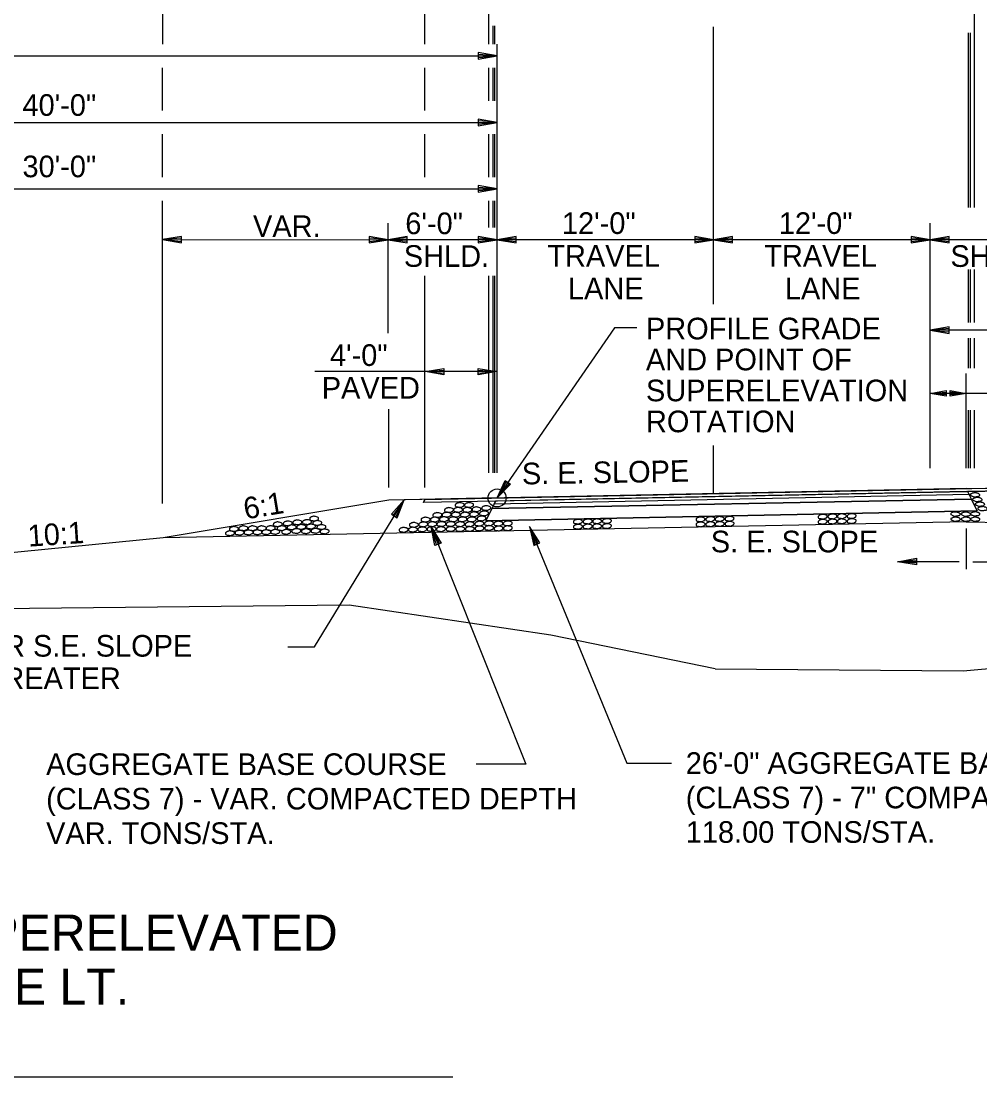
# Model space of a CAD drawing. Extents: x 1734743 to 1735935, y 759845 to 763831.
# Drawn here: x 1735774.6 to 1735827.7, y 762832 to 762890.6 of the extents above; entities that cross this region are included whole.
import ezdxf

# ---------------------------------------------------------------- set-up
doc = ezdxf.new("R2010")
doc.units = 0
for name, color, linetype in [('1', 7, 'Continuous'), ('10', 7, 'Continuous'), ('11', 7, 'Continuous'), ('19', 7, 'Continuous'), ('7', 7, 'Continuous'), ('8', 7, 'Continuous'), ('9', 7, 'Continuous'), ('Level 1', 7, 'Continuous'), ('R_Prop Surface', 7, 'Continuous')]:
    doc.layers.add(name, color=color, linetype=linetype)

# ---------------------------------------------------------------- blocks, each defined once
blk = doc.blocks.new('TM')
at = {"layer": '8'}
for p, q in [((-120.309, 21.181), (-119.787, -20.829)), ((0, 0), (-120.309, 21.181)), ((-31.382, 2.945), (-120.176, 10.512)), ((-119.787, -20.829), (0, 0)), ((-119.911, -10.826), (-31.307, -3.057))]:
    blk.add_line(p, q, dxfattribs=at)
blk = doc.blocks.new('ROCKS')
at = {"layer": '1'}
blk.add_spline([(0.013, 0.06), (0.053, 0.053), (0.107, 0.033), (0.133, 0.013), (0.133, -0.007), (0.12, -0.033), (0.107, -0.04), (0.073, -0.053), (0.033, -0.067), (0.013, -0.067), (-0.02, -0.06), (-0.06, -0.053), (-0.087, -0.047), (-0.113, -0.02), (-0.113, -0.007), (-0.107, 0.02), (-0.087, 0.033), (-0.067, 0.047), (-0.033, 0.053), (-0.02, 0.06), (0.013, 0.06)], degree=3, dxfattribs=at)

msp = doc.modelspace()

# ---------------------------------------------------------------- linework, layer by layer
at = {"layer": '1'}
msp.add_line((1735726.589, 762832.047), (1735798.51, 762832.047), dxfattribs=at)
at = {"layer": '11'}
for p, q in [((1735792.763, 762858.202), (1735762.354, 762857.892)), ((1735803.95, 762856.54), (1735792.763, 762858.202)), ((1735813.051, 762854.673), (1735803.95, 762856.54)), ((1735826.794, 762854.559), (1735835.646, 762855.394)), ((1735813.051, 762854.673), (1735826.794, 762854.559))]:
    msp.add_line(p, q, dxfattribs=at)
at = {"layer": '19'}
for p, q in [((1735782.428, 762889.315), (1735782.428, 762910.257)), ((1735796.968, 762889.315), (1735796.968, 762906.225)), ((1735827.429, 762880.25), (1735827.429, 762891.742)), ((1735800.515, 762889.315), (1735800.515, 762891.58)), ((1735800.744, 762889.315), (1735800.744, 762890.332)), ((1735800.848, 762889.315), (1735800.848, 762890.332)), ((1735827.098, 762880.25), (1735827.098, 762889.93)), ((1735827.203, 762880.25), (1735827.203, 762889.93)), ((1735799.917, 762888.84), (1735799.917, 762888.473)), ((1735800.967, 762888.656), (1735799.917, 762888.84)), ((1735800.967, 762881.283), (1735800.967, 762889.315)), ((1735720.967, 762888.656), (1735800.967, 762888.656)), ((1735800.687, 762888.682), (1735799.917, 762888.744)), ((1735799.917, 762888.473), (1735800.967, 762888.656)), ((1735799.917, 762888.56), (1735800.687, 762888.63)), ((1735782.419, 762885.629), (1735782.419, 762887.997)), ((1735796.968, 762885.629), (1735796.968, 762887.997)), ((1735800.515, 762886.17), (1735800.515, 762887.997)), ((1735800.744, 762886.17), (1735800.744, 762887.997)), ((1735800.848, 762886.17), (1735800.848, 762887.997)), ((1735760.967, 762884.97), (1735800.967, 762884.97)), ((1735799.917, 762885.153), (1735799.917, 762884.786)), ((1735800.967, 762884.97), (1735799.917, 762885.153)), ((1735800.687, 762884.996), (1735799.917, 762885.057)), ((1735799.917, 762884.786), (1735800.967, 762884.97)), ((1735799.917, 762884.873), (1735800.687, 762884.943)), ((1735782.419, 762881.942), (1735782.419, 762884.31)), ((1735796.968, 762881.942), (1735796.968, 762884.31)), ((1735800.515, 762881.942), (1735800.515, 762884.31)), ((1735800.744, 762881.942), (1735800.744, 762884.31)), ((1735800.848, 762881.942), (1735800.848, 762884.31)), ((1735770.842, 762881.283), (1735800.967, 762881.283)), ((1735799.917, 762881.467), (1735799.917, 762881.099)), ((1735800.967, 762881.283), (1735799.917, 762881.467)), ((1735800.687, 762881.309), (1735799.917, 762881.37)), ((1735799.917, 762881.099), (1735800.967, 762881.283)), ((1735799.917, 762881.187), (1735800.687, 762881.257)), ((1735782.419, 762863.833), (1735782.419, 762880.624)), ((1735800.515, 762879.134), (1735800.515, 762880.624)), ((1735800.744, 762879.134), (1735800.744, 762880.624)), ((1735800.848, 762879.134), (1735800.848, 762880.624)), ((1735783.469, 762878.653), (1735782.419, 762878.469)), ((1735782.419, 762878.469), (1735783.469, 762878.285)), ((1735783.469, 762878.556), (1735782.699, 762878.495)), ((1735782.699, 762878.443), (1735783.469, 762878.373)), ((1735783.469, 762878.285), (1735783.469, 762878.653)), ((1735793.873, 762878.652), (1735793.873, 762878.285)), ((1735794.923, 762878.468), (1735793.873, 762878.652)), ((1735794.643, 762878.495), (1735793.873, 762878.556)), ((1735793.873, 762878.285), (1735794.923, 762878.468)), ((1735793.873, 762878.372), (1735794.643, 762878.442)), ((1735795.973, 762878.652), (1735794.923, 762878.468)), ((1735794.923, 762878.468), (1735795.973, 762878.285)), ((1735795.973, 762878.565), (1735795.203, 762878.495)), ((1735795.203, 762878.442), (1735795.973, 762878.381)), ((1735795.973, 762878.285), (1735795.973, 762878.652)), ((1735799.917, 762878.652), (1735799.917, 762878.285)), ((1735800.967, 762878.468), (1735799.917, 762878.652)), ((1735800.687, 762878.495), (1735799.917, 762878.556)), ((1735799.917, 762878.285), (1735800.967, 762878.468)), ((1735799.917, 762878.372), (1735800.687, 762878.442)), ((1735802.017, 762878.652), (1735800.967, 762878.468)), ((1735800.967, 762878.468), (1735802.017, 762878.285)), ((1735802.017, 762878.556), (1735801.247, 762878.495)), ((1735801.247, 762878.442), (1735802.017, 762878.372)), ((1735802.017, 762878.285), (1735802.017, 762878.652)), ((1735811.917, 762878.652), (1735811.917, 762878.285)), ((1735812.967, 762878.468), (1735811.917, 762878.652)), ((1735812.687, 762878.495), (1735811.917, 762878.556)), ((1735811.917, 762878.285), (1735812.967, 762878.468)), ((1735811.917, 762878.372), (1735812.687, 762878.442)), ((1735814.017, 762878.652), (1735812.967, 762878.468)), ((1735812.967, 762878.468), (1735814.017, 762878.285)), ((1735814.017, 762878.556), (1735813.247, 762878.495)), ((1735813.247, 762878.442), (1735814.017, 762878.372)), ((1735814.017, 762878.285), (1735814.017, 762878.652)), ((1735823.917, 762878.652), (1735823.917, 762878.285)), ((1735824.967, 762878.468), (1735823.917, 762878.652)), ((1735824.687, 762878.495), (1735823.917, 762878.556)), ((1735823.917, 762878.285), (1735824.967, 762878.468)), ((1735823.917, 762878.372), (1735824.687, 762878.442)), ((1735826.017, 762878.652), (1735824.967, 762878.468)), ((1735824.967, 762878.468), (1735826.017, 762878.285)), ((1735826.017, 762878.556), (1735825.247, 762878.495)), ((1735825.247, 762878.442), (1735826.017, 762878.372)), ((1735826.017, 762878.285), (1735826.017, 762878.652)), ((1735800.515, 762865.533), (1735800.515, 762876.47)), ((1735800.744, 762865.533), (1735800.744, 762876.47)), ((1735800.848, 762865.533), (1735800.848, 762876.47)), ((1735827.098, 762873.876), (1735827.098, 762876.806)), ((1735827.203, 762873.876), (1735827.203, 762876.806)), ((1735827.429, 762873.876), (1735827.429, 762876.806)), ((1735826.017, 762873.631), (1735824.967, 762873.447)), ((1735826.017, 762873.263), (1735826.017, 762873.631)), ((1735824.967, 762873.447), (1735826.017, 762873.263)), ((1735826.017, 762873.535), (1735825.247, 762873.473)), ((1735825.247, 762873.421), (1735826.017, 762873.351)), ((1735827.098, 762871.346), (1735827.098, 762873.004)), ((1735827.203, 762871.346), (1735827.203, 762873.004)), ((1735827.429, 762871.346), (1735827.429, 762873.004)), ((1735796.971, 762871.15), (1735798.021, 762871.334)), ((1735797.251, 762871.177), (1735798.021, 762871.238)), ((1735798.021, 762871.334), (1735798.021, 762870.967)), ((1735799.917, 762870.967), (1735799.917, 762871.334)), ((1735799.917, 762871.334), (1735800.967, 762871.15)), ((1735799.917, 762871.238), (1735800.687, 762871.177)), ((1735800.967, 762871.15), (1735790.861, 762871.15)), ((1735798.021, 762870.967), (1735796.971, 762871.15)), ((1735798.021, 762871.054), (1735797.251, 762871.124)), ((1735800.967, 762871.15), (1735799.917, 762870.967)), ((1735800.687, 762871.124), (1735799.917, 762871.054)), ((1735826.959, 762865.805), (1735826.959, 762871.053)), ((1735824.967, 762869.941), (1735825.862, 762870.097)), ((1735825.862, 762870.097), (1735825.862, 762869.784)), ((1735826.073, 762869.784), (1735826.073, 762870.097)), ((1735826.073, 762870.097), (1735826.967, 762869.941)), ((1735825.862, 762869.784), (1735824.967, 762869.941)), ((1735832.718, 762869.941), (1735824.967, 762869.941)), ((1735825.206, 762869.963), (1735825.862, 762870.015)), ((1735825.862, 762869.859), (1735825.206, 762869.918)), ((1735826.073, 762870.023), (1735826.729, 762869.963)), ((1735826.967, 762869.941), (1735826.073, 762869.784)), ((1735826.729, 762869.918), (1735826.073, 762869.866)), ((1735794.968, 762864.725), (1735794.968, 762869.071)), ((1735827.098, 762865.803), (1735827.098, 762869.024)), ((1735827.203, 762865.803), (1735827.203, 762869.024)), ((1735827.429, 762865.803), (1735827.429, 762869.024)), ((1735800.967, 762864.146), (1735801.408, 762865.116)), ((1735801.708, 762864.908), (1735800.967, 762864.146)), ((1735801.107, 762864.387), (1735801.482, 762865.059)), ((1735801.636, 762864.956), (1735801.148, 762864.36)), ((1735801.408, 762865.116), (1735801.708, 762864.908)), ((1735827.001, 762864.666), (1735834.967, 762864.826)), ((1735827.001, 762864.666), (1735794.965, 762864.026)), ((1735827.132, 762864.336), (1735800.799, 762863.809)), ((1735827.132, 762864.336), (1735800.799, 762863.809)), ((1735826.959, 762864.499), (1735800.883, 762863.977)), ((1735826.959, 762864.499), (1735835.05, 762864.661)), ((1735827.256, 762864.088), (1735827.132, 762864.336)), ((1735794.965, 762864.026), (1735782.461, 762861.942)), ((1735790.836, 762855.898), (1735795.822, 762864.043)), ((1735800.967, 762864.146), (1735794.964, 762864.026)), ((1735795.822, 762864.043), (1735795.118, 762863.242)), ((1735795.659, 762863.816), (1735795.2, 762863.198)), ((1735795.358, 762863.1), (1735795.701, 762863.79)), ((1735795.431, 762863.054), (1735795.822, 762864.043)), ((1735800.883, 762863.977), (1735796.88, 762863.897)), ((1735827.256, 762864.088), (1735800.673, 762863.556)), ((1735800.673, 762863.556), (1735827.256, 762864.088)), ((1735827.256, 762864.088), (1735800.673, 762863.556)), ((1735800.799, 762863.809), (1735800.673, 762863.556)), ((1735827.586, 762863.428), (1735827.256, 762864.088)), ((1735795.118, 762863.242), (1735795.431, 762863.054)), ((1735800.673, 762863.556), (1735800.336, 762862.883)), ((1735827.586, 762863.428), (1735800.336, 762862.883)), ((1735800.336, 762862.883), (1735827.586, 762863.428)), ((1735797.521, 762861.509), (1735797.302, 762862.55)), ((1735797.302, 762862.55), (1735797.862, 762861.642)), ((1735826.985, 762862.832), (1735800.967, 762862.312)), ((1735802.763, 762862.558), (1735808.152, 762849.449)), ((1735803.33, 762861.659), (1735802.763, 762862.558)), ((1735802.763, 762862.558), (1735802.993, 762861.517)), ((1735826.959, 762862.832), (1735849.655, 762862.378)), ((1735826.959, 762862.448), (1735826.959, 762860.195)), ((1735782.461, 762861.942), (1735763.605, 762860.056)), ((1735800.968, 762862.312), (1735782.461, 762861.942)), ((1735797.602, 762861.542), (1735797.379, 762862.28)), ((1735797.425, 762862.299), (1735797.773, 762861.613)), ((1735802.849, 762862.293), (1735803.077, 762861.557)), ((1735803.249, 762861.627), (1735802.895, 762862.311)), ((1735797.862, 762861.642), (1735797.521, 762861.509)), ((1735802.993, 762861.517), (1735803.33, 762861.659)), ((1735826.58, 762860.611), (1735823.16, 762860.611)), ((1735827.338, 762860.611), (1735830.759, 762860.611)), ((1735789.36, 762855.898), (1735790.836, 762855.898)), ((1735808.152, 762849.449), (1735810.634, 762849.449))]:
    msp.add_line(p, q, dxfattribs=at)
for points in [[(1735835.05, 762864.661), (1735827.05, 762864.501), (1735804.984, 762864.059), (1735800.883, 762863.977), (1735800.883, 762863.977), (1735796.88, 762863.897), (1735796.968, 762864.066), (1735796.968, 762864.066), (1735803.428, 762864.195), (1735830.967, 762864.746), (1735834.967, 762864.826), (1735834.967, 762864.826), (1735835.05, 762864.661), (1735835.05, 762864.661), (1735835.05, 762864.661)], [(1735827.132, 762864.336), (1735800.799, 762863.809), (1735800.799, 762863.809), (1735800.883, 762863.977), (1735800.883, 762863.977), (1735800.987, 762863.979), (1735826.963, 762864.499), (1735827.05, 762864.501), (1735827.05, 762864.501), (1735827.132, 762864.336), (1735827.132, 762864.336), (1735827.132, 762864.336)]]:
    msp.add_lwpolyline(points, dxfattribs=at)
at = {"layer": '7'}
for p, q in [((1735812.967, 762874.892), (1735812.967, 762890.274)), ((1735812.967, 762864.386), (1735812.967, 762867.058))]:
    msp.add_line(p, q, dxfattribs=at)
at = {"layer": '9'}
for p, q in [((1735800.967, 762865.533), (1735800.967, 762883.133)), ((1735794.923, 762873.28), (1735794.923, 762879.383)), ((1735824.967, 762865.803), (1735824.967, 762879.376)), ((1735782.419, 762878.469), (1735794.923, 762878.468)), ((1735800.967, 762878.468), (1735794.923, 762878.468)), ((1735812.967, 762878.468), (1735800.967, 762878.468)), ((1735824.967, 762878.468), (1735812.967, 762878.468)), ((1735834.967, 762878.468), (1735824.967, 762878.468)), ((1735800.967, 762874.041), (1735800.967, 762877.607)), ((1735796.968, 762873.089), (1735796.968, 762876.47)), ((1735796.968, 762864.726), (1735796.968, 762873.089)), ((1735855.009, 762873.447), (1735824.967, 762873.447)), ((1735797.302, 762862.55), (1735802.56, 762849.386)), ((1735802.56, 762849.386), (1735799.798, 762849.386))]:
    msp.add_line(p, q, dxfattribs=at)
msp.add_lwpolyline([(1735808.707, 762873.574), (1735807.478, 762873.574), (1735800.967, 762864.146)], dxfattribs=at)
msp.add_circle((1735800.967, 762864.146), 0.5, dxfattribs=at)
at = {"layer": 'R_Prop Surface'}
for p, q in [((1735827.05, 762864.501), (1735827.586, 762863.428)), ((1735796.968, 762864.066), (1735796.88, 762863.897)), ((1735800.883, 762863.977), (1735800.336, 762862.883))]:
    msp.add_line(p, q, dxfattribs=at)

# ---------------------------------------------------------------- block references
at = {"layer": '19', "xscale": 0.008761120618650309, "yscale": -0.008761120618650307, "rotation": -179.20057588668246}
msp.add_blockref('TM', (1735823.156, 762860.607), dxfattribs=at)
at = {"layer": 'Level 1'}
for p, xscale, yscale, rotation in [((1735827.478, 762864.328), 2.0116542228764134, -2.011654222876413, 177.9586193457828), ((1735827.603, 762864.069), 2.0116542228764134, -2.011654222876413, 177.9586193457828), ((1735798.278, 762863.485), 2.011654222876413, 2.0116542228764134, 2.041282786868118), ((1735798.783, 762863.495), 2.011654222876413, 2.0116542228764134, 2.041282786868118), ((1735798.87, 762863.763), 2.011654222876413, 2.0116542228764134, 2.041282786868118), ((1735799.301, 762863.494), 2.011654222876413, 2.0116542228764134, 2.041282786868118), ((1735799.388, 762863.763), 2.011654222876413, 2.0116542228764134, 2.041282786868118), ((1735799.802, 762863.525), 2.0116542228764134, 2.011654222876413, 3.4651324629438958), ((1735800.342, 762863.594), 2.0116542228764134, 2.011654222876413, 3.4651324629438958), ((1735827.748, 762863.808), 2.0116542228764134, -2.011654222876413, 177.9586193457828), ((1735827.895, 762863.559), 2.0116542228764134, -2.011654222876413, 177.9586193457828), ((1735790.802, 762863.008), 2.011654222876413, 2.011654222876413, 1.8263814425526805), ((1735796.979, 762862.952), 2.011654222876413, 2.0116542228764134, 2.041282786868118), ((1735797.492, 762862.957), 2.011654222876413, 2.0116542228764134, 2.041282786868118), ((1735797.636, 762863.208), 2.011654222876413, 2.0116542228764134, 2.041282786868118), ((1735798.001, 762862.976), 2.011654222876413, 2.0116542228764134, 2.041282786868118), ((1735798.147, 762863.226), 2.011654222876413, 2.0116542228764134, 2.041282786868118), ((1735798.511, 762862.97), 2.011654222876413, 2.0116542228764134, 2.041282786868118), ((1735798.656, 762863.229), 2.011654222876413, 2.0116542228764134, 2.041282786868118), ((1735799.025, 762862.968), 2.0116542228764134, 2.011654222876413, 3.4651324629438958), ((1735799.165, 762863.228), 2.0116542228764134, 2.011654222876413, 3.4651324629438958), ((1735799.54, 762862.963), 2.0116542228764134, 2.011654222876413, 3.4651324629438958), ((1735799.671, 762863.25), 2.0116542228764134, 2.011654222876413, 3.4651324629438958), ((1735800.081, 762863.017), 2.0116542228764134, 2.011654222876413, 3.4651324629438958), ((1735800.221, 762863.298), 2.0116542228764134, 2.011654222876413, 3.4651324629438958), ((1735806.489, 762862.862), 2.011654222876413, 2.0116542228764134, 3.0987721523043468), ((1735807.032, 762862.875), 2.011654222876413, 2.0116542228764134, 3.0987721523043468), ((1735812.221, 762862.967), 2.011654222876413, 2.0116542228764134, 3.0987721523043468), ((1735812.765, 762862.979), 2.011654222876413, 2.0116542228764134, 3.0987721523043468), ((1735813.286, 762862.99), 2.011654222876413, 2.0116542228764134, 3.0987721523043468), ((1735813.829, 762863.002), 2.011654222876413, 2.0116542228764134, 3.0987721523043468), ((1735818.991, 762863.116), 2.011654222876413, 2.0116542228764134, 3.0987721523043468), ((1735819.534, 762863.128), 2.011654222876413, 2.0116542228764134, 3.0987721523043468), ((1735820.056, 762863.14), 2.011654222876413, 2.0116542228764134, 3.0987721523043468), ((1735820.598, 762863.152), 2.011654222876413, 2.0116542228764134, 3.0987721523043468), ((1735820.599, 762862.872), 2.011654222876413, 2.0116542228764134, 3.0987721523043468), ((1735826.394, 762863.259), 2.0116542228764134, -2.011654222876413, 177.9586193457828), ((1735826.398, 762862.979), 2.0116542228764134, -2.011654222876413, 177.9586193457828), ((1735826.964, 762863.257), 2.0116542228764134, -2.011654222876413, 177.9586193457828), ((1735826.968, 762862.977), 2.0116542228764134, -2.011654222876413, 177.9586193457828), ((1735827.487, 762862.975), 2.0116542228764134, -2.011654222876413, 177.9586193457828), ((1735827.488, 762863.269), 2.0116542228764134, -2.011654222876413, 177.9586193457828), ((1735786.356, 762862.434), 2.011654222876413, 2.011654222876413, 1.8263814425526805), ((1735786.882, 762862.474), 2.011654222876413, 2.011654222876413, 1.8263814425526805), ((1735787.394, 762862.474), 2.011654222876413, 2.011654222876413, 1.8263814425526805), ((1735787.904, 762862.474), 2.011654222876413, 2.011654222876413, 1.8263814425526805), ((1735788.397, 762862.48), 2.011654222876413, 2.011654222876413, 1.8263814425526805), ((1735788.787, 762862.694), 2.011654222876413, 2.011654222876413, 1.8263814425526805), ((1735789.005, 762862.48), 2.011654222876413, 2.011654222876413, 1.8263814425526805), ((1735789.341, 762862.742), 2.011654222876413, 2.011654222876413, 1.8263814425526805), ((1735789.559, 762862.527), 2.011654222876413, 2.011654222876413, 1.8263814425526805), ((1735789.81, 762862.322), 2.011654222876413, 2.011654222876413, 1.8263814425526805), ((1735789.873, 762862.801), 2.011654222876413, 2.011654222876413, 1.8263814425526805), ((1735790.093, 762862.547), 2.011654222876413, 2.011654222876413, 1.8263814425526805), ((1735790.35, 762862.31), 2.011654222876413, 2.011654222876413, 1.8263814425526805), ((1735790.4, 762862.815), 2.011654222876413, 2.011654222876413, 1.8263814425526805), ((1735790.623, 762862.572), 2.011654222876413, 2.011654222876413, 1.8263814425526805), ((1735790.887, 762862.334), 2.011654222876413, 2.011654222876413, 1.8263814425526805), ((1735790.975, 762862.768), 2.011654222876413, 2.011654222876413, 1.8263814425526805), ((1735791.207, 762862.542), 2.011654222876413, 2.011654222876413, 1.8263814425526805), ((1735791.383, 762862.297), 2.011654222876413, 2.011654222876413, 1.8263814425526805), ((1735795.764, 762862.387), 2.011654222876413, 2.0116542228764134, 2.041282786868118), ((1735796.278, 762862.398), 2.011654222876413, 2.0116542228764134, 2.041282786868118), ((1735796.333, 762862.663), 2.011654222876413, 2.0116542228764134, 2.041282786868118), ((1735796.794, 762862.414), 2.011654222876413, 2.0116542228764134, 2.041282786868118), ((1735796.85, 762862.688), 2.011654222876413, 2.0116542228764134, 2.041282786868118), ((1735797.313, 762862.429), 2.011654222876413, 2.0116542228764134, 2.041282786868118), ((1735797.353, 762862.699), 2.011654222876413, 2.0116542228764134, 2.041282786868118), ((1735797.832, 762862.425), 2.011654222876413, 2.0116542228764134, 2.041282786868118), ((1735797.859, 762862.708), 2.011654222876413, 2.0116542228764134, 2.041282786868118), ((1735798.369, 762862.709), 2.011654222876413, 2.0116542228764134, 2.041282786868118), ((1735798.369, 762862.433), 2.011654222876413, 2.0116542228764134, 2.041282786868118), ((1735798.893, 762862.699), 2.0116542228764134, 2.011654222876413, 3.4651324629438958), ((1735798.9, 762862.428), 2.0116542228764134, 2.011654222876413, 3.4651324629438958), ((1735799.426, 762862.697), 2.0116542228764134, 2.011654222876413, 3.4651324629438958), ((1735799.433, 762862.436), 2.0116542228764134, 2.011654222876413, 3.4651324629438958), ((1735799.959, 762862.729), 2.0116542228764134, 2.011654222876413, 3.4651324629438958), ((1735799.967, 762862.464), 2.0116542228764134, 2.011654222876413, 3.4651324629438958), ((1735800.494, 762862.745), 2.0116542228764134, 2.011654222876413, 3.4651324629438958), ((1735800.502, 762862.489), 2.0116542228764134, 2.011654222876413, 3.4651324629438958), ((1735801.018, 762862.732), 2.0116542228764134, 2.011654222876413, 3.4651324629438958), ((1735801.021, 762862.461), 2.0116542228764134, 2.011654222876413, 3.4651324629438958), ((1735801.536, 762862.742), 2.0116542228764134, 2.011654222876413, 3.4651324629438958), ((1735801.539, 762862.477), 2.0116542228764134, 2.011654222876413, 3.4651324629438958), ((1735805.424, 762862.839), 2.011654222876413, 2.0116542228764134, 3.0987721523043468), ((1735805.425, 762862.559), 2.011654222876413, 2.0116542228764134, 3.0987721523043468), ((1735805.967, 762862.851), 2.011654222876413, 2.0116542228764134, 3.0987721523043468), ((1735805.968, 762862.571), 2.011654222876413, 2.0116542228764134, 3.0987721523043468), ((1735806.49, 762862.582), 2.011654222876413, 2.0116542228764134, 3.0987721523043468), ((1735807.033, 762862.594), 2.011654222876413, 2.0116542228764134, 3.0987721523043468), ((1735812.222, 762862.687), 2.011654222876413, 2.0116542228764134, 3.0987721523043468), ((1735812.766, 762862.699), 2.011654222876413, 2.0116542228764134, 3.0987721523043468), ((1735813.287, 762862.71), 2.011654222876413, 2.0116542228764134, 3.0987721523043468), ((1735813.83, 762862.722), 2.011654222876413, 2.0116542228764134, 3.0987721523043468), ((1735818.992, 762862.836), 2.011654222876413, 2.0116542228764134, 3.0987721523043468), ((1735819.535, 762862.848), 2.011654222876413, 2.0116542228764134, 3.0987721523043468), ((1735820.057, 762862.86), 2.011654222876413, 2.0116542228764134, 3.0987721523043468), ((1735786.137, 762862.197), 2.011654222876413, 2.011654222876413, 1.8263814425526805), ((1735786.666, 762862.227), 2.011654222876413, 2.011654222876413, 1.8263814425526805), ((1735787.166, 762862.241), 2.011654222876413, 2.011654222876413, 1.8263814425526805), ((1735787.662, 762862.251), 2.011654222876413, 2.011654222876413, 1.8263814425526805), ((1735788.158, 762862.259), 2.011654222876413, 2.011654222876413, 1.8263814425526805), ((1735788.648, 762862.275), 2.011654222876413, 2.011654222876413, 1.8263814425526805), ((1735789.257, 762862.275), 2.011654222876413, 2.011654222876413, 1.8263814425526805)]:
    msp.add_blockref('ROCKS', p, dxfattribs=dict(at, xscale=xscale, yscale=yscale, rotation=rotation))

# ---------------------------------------------------------------- texts
at = {"layer": '10'}
for s, height, p in [('6\'-0"', 1.2, (1735795.877, 762878.774)), ('VAR.', 1.2, (1735787.435, 762878.615)), ('SHLD.', 1.2, (1735795.796, 762876.962)), ('SHOULDER', 1.2, (1735826.095, 762876.959)), ('PROFILE GRADE', 1.2, (1735809.216, 762872.94)), ('AND POINT OF', 1.2, (1735809.216, 762871.224)), ('SUPERELEVATION', 1.2, (1735809.216, 762869.507)), ('ROTATION  ', 1.2, (1735809.216, 762867.791)), ('S. E. SLOPE', 1.2, (1735812.812, 762861.13)), ("SLOPE = 0.04' /' OR S.E. SLOPE", 1.2, (1735760.133, 762855.349)), ('WHICHEVER IS GREATER', 1.2, (1735760.133, 762853.549)), ('I-57 TYPICAL DIVIDED HIGHWAY SUPERELEVATED', 2, (1735726.589, 762839.047)), ('SECTION W/ AUXILIARY LANE LT.', 2, (1735737.62, 762836.047))]:
    msp.add_text(s, height=height, dxfattribs=at).set_placement(p)
msp.add_text('S. E. SLOPE', height=1.2, rotation=0.97694, dxfattribs=at).set_placement((1735802.35, 762864.894))
at = {"layer": '19'}
for s, p in [('40\'-0"', (1735774.655, 762885.334)), ('30\'-0"', (1735774.655, 762881.93)), ('12\'-0"', (1735804.559, 762878.785)), ('12\'-0"', (1735816.582, 762878.785)), ('TRAVEL', (1735803.751, 762876.973)), ('TRAVEL', (1735815.774, 762876.973)), ('LANE', (1735804.894, 762875.16)), ('LANE', (1735816.917, 762875.16)), ('4\'-0"', (1735791.699, 762871.467)), ('PAVED', (1735791.246, 762869.655)), ('26\'-0" AGGREGATE BASE COURSE', (1735811.424, 762848.849)), ('(CLASS 7) - 7" COMPACTED DEPTH', (1735811.424, 762846.937)), ('118.00 TONS/STA.', (1735811.424, 762845.025))]:
    msp.add_text(s, height=1.2, dxfattribs=at).set_placement(p)
for s, rotation, p in [('6:1', 9.45113, (1735787.012, 762862.953)), ('10:1', 3.80903, (1735774.984, 762861.444)), ('AGGREGATE BASE COURSE', 360, (1735775.968, 762848.786)), ('(CLASS 7) - VAR. COMPACTED DEPTH', 360, (1735775.968, 762846.874)), ('VAR. TONS/STA.', 360, (1735775.968, 762844.962))]:
    msp.add_text(s, height=1.2, rotation=rotation, dxfattribs=at).set_placement(p)

doc.saveas('drawing.dxf')
